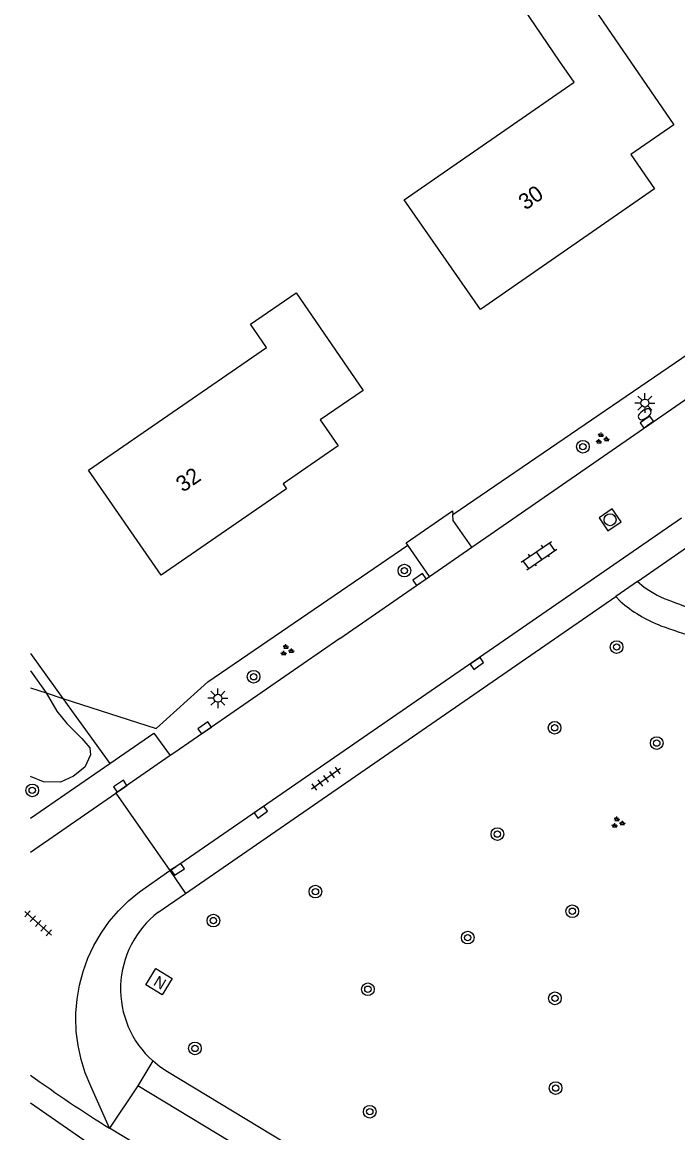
# Model space of a CAD drawing. Extents: x 137999 to 141000, y 397500 to 400501.
# Drawn here: x 137999.5 to 138040.8, y 399633.1 to 399703.1 of the extents above; entities that cross this region are included whole.
import ezdxf

# ---------------------------------------------------------------- set-up
doc = ezdxf.new("R2010")
doc.units = 0
for name, color, linetype in [('gg-afsc-erfafscheiding', 7, 'Continuous'), ('gg-anno-huisnummerreeks BGT', 7, 'Continuous'), ('gg-bbg-gedigitaliseerde bebouwing', 7, 'Continuous'), ('gg-bbg-hoofdgebouw', 7, 'Continuous'), ('gg-knt-verharding', 7, 'Continuous'), ('gg-knt-verharding nz', 7, 'Continuous'), ('gt-grn-groengrens', 7, 'Continuous'), ('gt-grn-weggrens', 7, 'Continuous'), ('gt-symb-boom', 7, 'Continuous'), ('gt-symb-brandkraan', 7, 'Continuous'), ('gt-symb-groenvak', 7, 'Continuous'), ('gt-symb-klinker verharding', 7, 'Continuous'), ('gt-symb-kolk', 7, 'Continuous'), ('gt-symb-lichtmast', 7, 'Continuous'), ('gt-symb-nortonput', 7, 'Continuous'), ('gt-symb-rioolschacht', 7, 'Continuous'), ('gt-symb-tegel verharding', 7, 'Continuous')]:
    doc.layers.add(name, color=color, linetype=linetype)

# ---------------------------------------------------------------- blocks, each defined once
blk = doc.blocks.new('gt0-BOOM')
at = {"layer": 'gt-symb-boom'}
for radius in [0.4, 0.2]:
    blk.add_circle((0, 0), radius, dxfattribs=at)
blk = doc.blocks.new('gt0-KL1')
at = {"layer": 'gt-symb-klinker verharding'}
for p, q in [((-1.15, 0.3), (1.15, 0.3)), ((-1, -0.3), (-1, 0.3)), ((-0.5, 0.3), (-0.5, 0.45)), ((0, -0.3), (0, 0.3)), ((0.5, 0.3), (0.5, 0.45)), ((1, -0.3), (1, 0.3)), ((-1.15, -0.3), (1.15, -0.3)), ((-0.5, -0.45), (-0.5, -0.3)), ((0.5, -0.45), (0.5, -0.3))]:
    blk.add_line(p, q, dxfattribs=at)
blk = doc.blocks.new('gt0-RS')
at = {"layer": 'gt-symb-rioolschacht'}
blk.add_lwpolyline([(-0.5, -0.5), (0.5, -0.5), (0.5, 0.5), (-0.5, 0.5)], close=True, dxfattribs=at)
blk.add_circle((0, 0), 0.375, dxfattribs=at)
blk = doc.blocks.new('gt0-GRVAK')
at = {"layer": 'gt-symb-groenvak'}
for p, q in [((-0.11, 0.189), (-0.228, 0.24)), ((-0.182, 0.153), (0.088, 0.153)), ((-0.091, 0.211), (-0.156, 0.322)), ((-0.047, 0.214), (-0.047, 0.393)), ((-0.004, 0.211), (0.061, 0.322)), ((0.015, 0.189), (0.133, 0.24)), ((0.262, -0.052), (0.197, 0.059)), ((0.305, -0.049), (0.305, 0.13)), ((0.349, -0.052), (0.414, 0.059)), ((-0.245, -0.228), (-0.363, -0.177)), ((-0.318, -0.264), (-0.047, -0.264)), ((-0.226, -0.206), (-0.291, -0.095)), ((-0.183, -0.203), (-0.183, -0.024)), ((-0.139, -0.206), (-0.074, -0.095)), ((-0.12, -0.228), (-0.002, -0.177)), ((0.243, -0.074), (0.125, -0.023)), ((0.17, -0.11), (0.441, -0.11)), ((0.368, -0.074), (0.486, -0.023))]:
    blk.add_line(p, q, dxfattribs=at)
blk = doc.blocks.new('gt0-KOLK')
at = {"layer": 'gt-symb-kolk'}
blk.add_lwpolyline([(0, 0), (0.375, 0), (0.375, 0.4), (-0.375, 0.4), (-0.375, 0), (0, 0)], dxfattribs=at)
blk = doc.blocks.new('gt0-BR')
at = {"layer": 'gt-symb-brandkraan'}
for centre, radius, start, end in [((-0.244, 0), 0.206, 107.56694, 252.43307), ((0.599, -2.664), 3, 106.89205, 107.56694), ((0, -0.691), 0.938, 73.10799, 106.89205), ((-0.599, -2.664), 3, 72.43309, 73.10799), ((0.244, 0), 0.206, 287.56695, 72.43309), ((0.599, 2.664), 3, 252.43307, 253.10797), ((0, 0.691), 0.938, 253.10797, 286.89206), ((-0.599, 2.664), 3, 286.89206, 287.56695)]:
    blk.add_arc(centre, radius, start, end, dxfattribs=at)
blk = doc.blocks.new('gt0-LMAST')
at = {"layer": 'gt-symb-lichtmast'}
for p, q in [((-0.182, 0.173), (-0.447, 0.438)), ((-0.005, 0.246), (-0.005, 0.621)), ((0.172, 0.173), (0.437, 0.438)), ((-0.255, -0.004), (-0.63, -0.004)), ((-0.182, -0.181), (-0.447, -0.446)), ((-0.005, -0.254), (-0.005, -0.629)), ((0.437, -0.446), (0.172, -0.181)), ((0.245, -0.004), (0.62, -0.004))]:
    blk.add_line(p, q, dxfattribs=at)
blk.add_circle((-0.005, -0.004), 0.25, dxfattribs=at)
blk = doc.blocks.new('gt0-TEG1')
at = {"layer": 'gt-symb-tegel verharding'}
for p, q in [((-1.125, 0), (1.125, 0)), ((-0.9, -0.25), (-0.9, 0.25)), ((-0.45, -0.25), (-0.45, 0.25)), ((0, -0.25), (0, 0.25)), ((0.45, -0.25), (0.45, 0.25)), ((0.9, -0.25), (0.9, 0.25))]:
    blk.add_line(p, q, dxfattribs=at)
blk = doc.blocks.new('gt0-NPUT')
at = {"layer": 'gt-symb-nortonput'}
blk.add_lwpolyline([(-0.566, -0.608), (-0.566, 0.592), (0.634, 0.592), (0.634, -0.608)], close=True, dxfattribs=at)
blk.add_text('N', height=0.7, dxfattribs=at).set_placement((-0.221, -0.381))

msp = doc.modelspace()

# ---------------------------------------------------------------- linework, layer by layer
at = {"layer": 'gg-afsc-erfafscheiding'}
for p, q in [((138026.626, 399672.088), (138044.909, 399684.587)), ((138000, 399661.149), (138000.972, 399660.835)), ((138000.972, 399660.835), (138002.037, 399660.491))]:
    msp.add_line(p, q, dxfattribs=at)
msp.add_lwpolyline([(138002.037, 399660.491), (138007.912, 399658.593), (138011.177, 399661.531), (138023.788, 399670.149)], dxfattribs=at)
at = {"layer": 'gg-bbg-gedigitaliseerde bebouwing'}
msp.add_line((138036.38, 399702.774), (138040.57, 399696.66), dxfattribs=at)
for points in [[(138033.359, 399700.68), (138031.079, 399704.029), (138034.118, 399706.098), (138036.38, 399702.774)], [(138028.36, 399685.02), (138023.559, 399691.944), (138034.268, 399699.369), (138033.359, 399700.68)], [(138008.24, 399668.26), (138003.656, 399674.894), (138014.873, 399682.632), (138013.867, 399684.089), (138016.743, 399686.074), (138020.96, 399679.92)]]:
    msp.add_lwpolyline(points, dxfattribs=at)
at = {"layer": 'gg-bbg-hoofdgebouw'}
for points in [[(138040.57, 399696.66), (138037.86, 399694.8), (138039.35, 399692.64), (138028.36, 399685.02)], [(138020.96, 399679.92), (138018.26, 399678.07), (138019.4, 399676.43), (138015.92, 399674.03), (138016.14, 399673.71), (138008.24, 399668.26)]]:
    msp.add_lwpolyline(points, dxfattribs=at)
at = {"layer": 'gg-knt-verharding'}
for p, q in [((138027.817, 399670.026), (138045.792, 399682.455)), ((138025.159, 399668.173), (138023.788, 399670.149)), ((138019.505, 399664.271), (138025.159, 399668.173)), ((138038.28, 399667.866), (138038.679, 399667.525)), ((138009.772, 399648.192), (138036.902, 399666.915)), ((138036.902, 399666.915), (138037.173, 399666.615)), ((138008.8, 399656.886), (138005.374, 399654.515)), ((138000, 399652.944), (138004.995, 399656.39)), ((138005.374, 399654.515), (138008.775, 399649.625)), ((138008.775, 399649.625), (138009.16, 399649.874)), ((138008.03, 399646.99), (138009.772, 399648.192)), ((138006.751, 399636.044), (138004.971, 399633.377)), ((138042.039, 399614.807), (138006.751, 399636.044)), ((138037.051, 399614.068), (138004.971, 399633.377))]:
    msp.add_line(p, q, dxfattribs=at)
for points in [[(138023.788, 399670.149), (138023.689, 399670.291), (138026.607, 399672.319), (138026.626, 399672.088)], [(138027.817, 399670.026), (138026.656, 399671.713), (138026.626, 399672.088)], [(138041.053, 399671.855), (138009.737, 399650.257), (138009.16, 399649.874)], [(138038.28, 399667.866), (138041.43, 399670.04), (138044.88, 399669.37), (138045.46, 399669.77)], [(138019.505, 399664.271), (138009.099, 399657.08), (138008.8, 399656.886)], [(138004.995, 399656.39), (138007.772, 399658.306), (138008.8, 399656.886)], [(138024.342, 399627.435), (138008.632, 399636.937), (138008.152, 399637.257), (138007.701, 399637.623)]]:
    msp.add_lwpolyline(points, dxfattribs=at)
for centre, radius, start, end in [((138042.571, 399672.805), 6.559, 233.60191, 250.75277), ((138043.132, 399673.638), 9.211, 229.68314, 248.43518), ((138049.236, 399689.704), 24.721, 249.07961, 259.09162), ((138050.151, 399693.532), 30.303, 249.91864, 258.62512), ((138011.774, 399642.169), 6.104, 127.83573, 228.14109), ((138050.099, 399705.849), 85.374, 234.06857, 238.08972)]:
    msp.add_arc(centre, radius, start, end, dxfattribs=at)
at = {"layer": 'gg-knt-verharding nz'}
for p, q in [((138025.159, 399668.173), (138027.817, 399670.026)), ((138000, 399650.793), (138005.374, 399654.515))]:
    msp.add_line(p, q, dxfattribs=at)
for points in [[(138004.971, 399633.377), (138003.788, 399636.038), (138003.445, 399636.863), (138003.178, 399637.715), (138002.988, 399638.587), (138002.877, 399639.474), (138002.846, 399640.366), (138002.852, 399640.627), (138002.923, 399641.518), (138003.074, 399642.398), (138003.303, 399643.261), (138003.609, 399644.1), (138003.988, 399644.909), (138004.438, 399645.681), (138004.955, 399646.409), (138005.535, 399647.088), (138006.174, 399647.712), (138006.866, 399648.277), (138008.775, 399649.625)], [(138000, 399634.986), (138006.18, 399630.69), (138036.179, 399612.648)]]:
    msp.add_lwpolyline(points, dxfattribs=at)
at = {"layer": 'gt-grn-groengrens'}
for p, q in [((138000, 399663.316), (138002.037, 399660.491)), ((138000, 399662.222), (138000.972, 399660.835)), ((138002.037, 399660.491), (138004.995, 399656.39))]:
    msp.add_line(p, q, dxfattribs=at)
msp.add_lwpolyline([(138000.972, 399660.835), (138001.641, 399659.677), (138002.284, 399658.901), (138003.22, 399657.964), (138003.729, 399657.375), (138003.782, 399656.92), (138003.408, 399656.144), (138002.712, 399655.582), (138001.882, 399655.207), (138000.812, 399655.234), (138000, 399655.569)], dxfattribs=at)
at = {"layer": 'gt-grn-weggrens'}
for p, q in [((138038.28, 399667.866), (138036.902, 399666.915)), ((138008.775, 399649.625), (138009.772, 399648.192)), ((138007.701, 399637.623), (138006.751, 399636.044))]:
    msp.add_line(p, q, dxfattribs=at)

# ---------------------------------------------------------------- block references
at = {"layer": 'gt-symb-boom'}
for p in [(138034.827, 399676.365), (138023.567, 399668.55), (138036.955, 399663.73), (138014.063, 399661.853), (138033.044, 399658.633), (138039.485, 399657.667), (138000.098, 399654.686), (138029.433, 399651.927), (138017.96, 399648.301), (138034.158, 399647.065), (138011.523, 399646.474), (138027.565, 399645.397), (138021.265, 399642.144), (138033.067, 399641.57), (138010.362, 399638.408), (138033.108, 399635.907), (138021.389, 399634.42)]:
    msp.add_blockref('gt0-BOOM', p, dxfattribs=at)
at = {"layer": 'gt-symb-brandkraan', "rotation": 35.43780146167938}
msp.add_blockref('gt0-BR', (138038.72, 399678.408), dxfattribs=at)
at = {"layer": 'gt-symb-groenvak'}
for p in [(138036.017, 399676.869), (138016.143, 399663.514), (138037.018, 399652.644)]:
    msp.add_blockref('gt0-GRVAK', p, dxfattribs=at)
at = {"layer": 'gt-symb-klinker verharding', "rotation": 34.532124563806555}
msp.add_blockref('gt0-KL1', (138032.062, 399669.496), dxfattribs=at)
at = {"layer": 'gt-symb-kolk'}
for p, rotation in [((138038.975, 399677.757), 34.6589362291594), ((138024.632, 399667.821), 34.658936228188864), ((138028.26, 399662.533), 34.6589362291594), ((138011.086, 399658.462), 34.6589362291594), ((138005.766, 399654.79), 34.61180636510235), ((138014.626, 399653.154), 34.6589362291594), ((138009.16, 399649.874), -147.04099012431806)]:
    msp.add_blockref('gt0-KOLK', p, dxfattribs=dict(at, rotation=rotation))
at = {"layer": 'gt-symb-lichtmast'}
for p in [(138038.742, 399679.122), (138011.812, 399660.502)]:
    msp.add_blockref('gt0-LMAST', p, dxfattribs=at)
at = {"layer": 'gt-symb-nortonput', "rotation": -31.003067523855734}
msp.add_blockref('gt0-NPUT', (138008.07, 399642.647), dxfattribs=at)
at = {"layer": 'gt-symb-rioolschacht', "rotation": 34.19864361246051}
msp.add_blockref('gt0-RS', (138036.54, 399671.755), dxfattribs=at)
at = {"layer": 'gt-symb-tegel verharding'}
for p, rotation in [((138018.619, 399655.416), -144.52896067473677), ((138000.473, 399646.293), -41.757247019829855)]:
    msp.add_blockref('gt0-TEG1', p, dxfattribs=dict(at, rotation=rotation))

# ---------------------------------------------------------------- texts
at = {"layer": 'gg-anno-huisnummerreeks BGT'}
for s, rotation, p in [('30', 34.7, (138031.207, 399691.254)), ('32', 34.6, (138009.605, 399673.454))]:
    msp.add_text(s, height=1, rotation=rotation, dxfattribs=at).set_placement(p)

doc.saveas('drawing.dxf')
